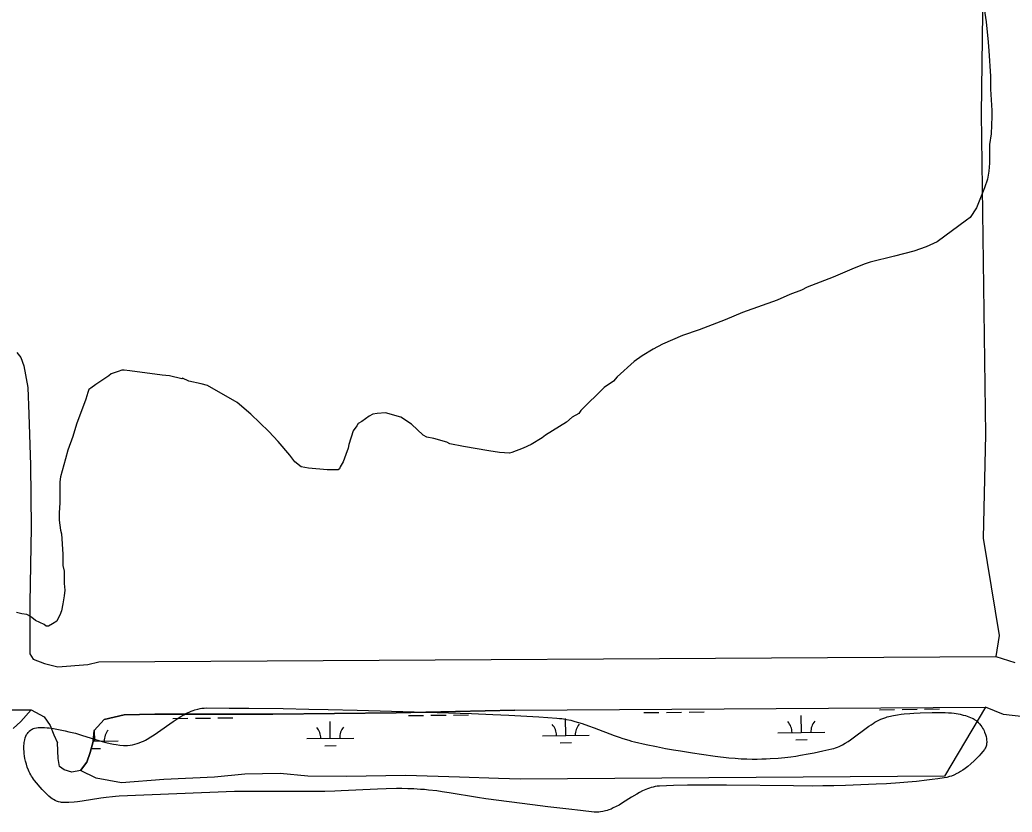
# Model space of a CAD drawing. Extents: x 3715084 to 3753216, y 488173 to 513963.
# Drawn here: x 3742980 to 3745094, y 495449 to 497137 of the extents above; entities that cross this region are included whole.
import ezdxf

# ---------------------------------------------------------------- set-up
doc = ezdxf.new("R2010")
doc.units = 0
for name, color, linetype in [('V-SITE-VEGE', 7, 'Continuous'), ('V-TOPO-SHOR', 7, 'Continuous'), ('V-WETL-SWMP', 7, 'Continuous')]:
    doc.layers.add(name, color=color, linetype=linetype)

msp = doc.modelspace()

# ---------------------------------------------------------------- linework, layer by layer
at = {"layer": 'V-SITE-VEGE'}
for points in [[(3745027.6, 497203.1), (3745038.3, 497132.5), (3745042.9, 497089.5), (3745044.5, 497071), (3745047.5, 497017.3), (3745047.5, 496989.7), (3745050.6, 496943.6), (3745050.6, 496931.3), (3745049.1, 496894.4), (3745046, 496871.4), (3745046, 496831.5), (3745044.5, 496814.6), (3745041.4, 496797.7), (3745035.2, 496779.3), (3745018.3, 496736.3), (3745004.5, 496716.3), (3744996.9, 496710.2), (3744933.9, 496664.1), (3744910.9, 496653.4), (3744884.7, 496644.1), (3744843.3, 496633.4), (3744791.1, 496621.1), (3744778.8, 496616.5), (3744752.7, 496605.7), (3744712.8, 496588.9), (3744657.5, 496567.4), (3744645.2, 496561.2), (3744620.6, 496552), (3744593, 496539.7), (3744519.3, 496513.6), (3744482.4, 496498.3), (3744427.1, 496476.8), (3744391.8, 496464.5), (3744348.8, 496446), (3744328.8, 496435.3), (3744305.8, 496421.5), (3744288.9, 496409.2), (3744252.1, 496376.9), (3744244.4, 496367.7), (3744224.4, 496353.9), (3744175.3, 496304.8), (3744170.7, 496298.6), (3744156.8, 496290.9), (3744144.6, 496280.2), (3744100, 496252.5), (3744092.3, 496246.4), (3744069.3, 496232.6), (3744052.4, 496224.9), (3744027.8, 496215.7), (3744023.2, 496214.2), (3744001.7, 496215.7), (3743978.7, 496218.8), (3743925, 496228), (3743895.8, 496234.1), (3743889.6, 496237.2), (3743862, 496244.9), (3743846.6, 496247.9), (3743839, 496252.5), (3743814.4, 496275.6), (3743791.4, 496290.9), (3743759.1, 496300.2), (3743740.7, 496298.6), (3743731.5, 496297.1), (3743723.8, 496292.5), (3743708.4, 496281.7), (3743700.8, 496277.1), (3743697.7, 496272.5), (3743690, 496261.8), (3743680.8, 496232.6), (3743679.2, 496224.9), (3743674.6, 496211.1), (3743668.5, 496195.7), (3743662.4, 496185), (3743660.8, 496180.4), (3743657.8, 496178.8), (3743634.7, 496178.8), (3743594.8, 496181.9), (3743579.4, 496185), (3743565.6, 496195.7), (3743554.9, 496209.5)], [(3743554.9, 496209.5), (3743530.3, 496238.7), (3743510.3, 496260.2), (3743471.9, 496297.1), (3743442.8, 496321.7), (3743379.8, 496358.5), (3743366, 496361.6), (3743339.9, 496367.7), (3743326.1, 496373.9), (3743324.5, 496372.3), (3743298.4, 496378.5), (3743283.1, 496380), (3743213.9, 496389.2), (3743201.7, 496390.8), (3743197.1, 496390.8), (3743189.4, 496387.7), (3743174, 496383.1), (3743169.4, 496378.5), (3743141.8, 496360), (3743131, 496352.4), (3743126.4, 496349.3), (3743124.9, 496343.2), (3743120.3, 496329.3), (3743100.3, 496275.6), (3743092.6, 496249.5), (3743081.9, 496220.3), (3743077.3, 496201.9), (3743066.5, 496163.5), (3743065, 496152.7), (3743065, 496108.2), (3743063.4, 496086.7), (3743063.4, 496071.3), (3743066.5, 496049.8), (3743068.1, 496042.2), (3743071.1, 495999.2), (3743071.1, 495974.6), (3743074.2, 495962.3), (3743074.2, 495936.2), (3743075.7, 495922.4), (3743074.2, 495910.1), (3743071.1, 495893.2), (3743068.1, 495877.9), (3743065, 495868.6), (3743061.9, 495864), (3743058.8, 495856.4), (3743049.6, 495850.2), (3743040.4, 495845.6), (3743035.8, 495845.6), (3743031.2, 495848.7), (3743012.8, 495857.9), (3743005.1, 495864), (3743003.6, 495865.6), (3742994.3, 495870.2), (3742983.6, 495871.7), (3742972.8, 495874.8)], [(3743203.4, 495591.2), (3743209.1, 495591.3), (3743214.5, 495591.8), (3743219.7, 495592.7), (3743224.7, 495593.9), (3743229.6, 495595.4), (3743234.2, 495597), (3743238.7, 495598.9), (3743243, 495600.8), (3743247.2, 495602.9), (3743251.2, 495605.1), (3743258.9, 495609.6), (3743266.1, 495614.2), (3743272.9, 495618.7), (3743306.3, 495642.5), (3743314.9, 495648.2), (3743322.5, 495653), (3743329.2, 495656.8), (3743335.1, 495659.9), (3743340.3, 495662.4), (3743344.9, 495664.4), (3743348.9, 495665.9), (3743352.5, 495667.1), (3743358.8, 495668.9), (3743363.6, 495670), (3743367.2, 495670.6), (3743372.7, 495671.1), (3743378.3, 495671.3), (3743425.9, 495671.1), (3743467.7, 495670.8), (3743540.7, 495669.9), (3743595.5, 495668.9), (3743636.6, 495668), (3743698.3, 495666.5), (3743941.9, 495659.3), (3743987.4, 495657.6), (3744021.5, 495656.1), (3744047.1, 495654.8), (3744085.5, 495652.5), (3744104.7, 495651.1), (3744123.8, 495649.6), (3744129.2, 495649.1), (3744134.4, 495648.5), (3744144.3, 495646.8), (3744153.6, 495644.9), (3744162.2, 495642.7), (3744170.2, 495640.4), (3744177.6, 495638.1), (3744191.6, 495633.4), (3744203.7, 495628.9), (3744246.1, 495612.6), (3744256.8, 495608.8), (3744264.8, 495606.1), (3744277, 495602.4), (3744283.2, 495600.7), (3744289.4, 495599.2), (3744314.4, 495593.6), (3744336.3, 495589), (3744355.6, 495585.2), (3744372.4, 495582.1), (3744387.1, 495579.6), (3744413, 495575.4), (3744432.3, 495572.5), (3744461.4, 495568.7), (3744490.5, 495565.3), (3744504.1, 495564), (3744516.9, 495563.1), (3744528.9, 495562.6), (3744540.1, 495562.4), (3744550.7, 495562.4), (3744560.7, 495562.6), (3744570, 495562.9), (3744578.7, 495563.4), (3744595.2, 495564.5), (3744609.5, 495565.9), (3744622.1, 495567.4), (3744633.1, 495568.9), (3744642.7, 495570.4), (3744659.4, 495573.2), (3744672, 495575.6), (3744690.8, 495579.6), (3744709.5, 495584), (3744713.8, 495585.2), (3744717.8, 495586.5), (3744721.6, 495588), (3744725.3, 495589.5), (3744732.2, 495592.8), (3744738.5, 495596.3), (3744744.3, 495599.9), (3744749.6, 495603.4), (3744788.4, 495632.2), (3744793.3, 495635.6), (3744797.7, 495638.4), (3744801.6, 495640.8), (3744808.6, 495644.6), (3744814, 495647.2), (3744818.1, 495648.9), (3744824.5, 495651.2), (3744827.7, 495652.2), (3744831, 495653), (3744841, 495655.2)], [(3744923.2, 495661.5), (3744933.8, 495661.7), (3744943.2, 495661.7), (3744951.4, 495661.5), (3744958.5, 495661.1), (3744964.8, 495660.6), (3744970.2, 495659.9), (3744975, 495659.3), (3744983.4, 495657.7), (3744989.7, 495656.2), (3744994.4, 495654.9), (3745001.5, 495652.5), (3745008.5, 495649.7), (3745010.7, 495648.7), (3745012.8, 495647.5), (3745014.8, 495646.3), (3745018.5, 495643.5), (3745021.7, 495640.5), (3745024.6, 495637.3), (3745027.1, 495634.2), (3745029.3, 495631.1), (3745031.1, 495628.1), (3745032.8, 495625.1), (3745034.2, 495622.3), (3745035.3, 495619.6), (3745037.2, 495614.5), (3745038.4, 495610.1), (3745039.2, 495606.2), (3745039.6, 495602.9), (3745039.7, 495600), (3745039.7, 495597.6), (3745039.6, 495595.5), (3745039, 495592), (3745038.3, 495589.6), (3745037.7, 495587.8), (3745036.5, 495585.3), (3745035, 495583), (3745031.2, 495578.3), (3745027.4, 495573.8), (3745023.7, 495569.5), (3745020, 495565.5), (3745012.8, 495558.4), (3745005.9, 495552), (3744999.6, 495546.8), (3744993.8, 495542.4), (3744988.6, 495538.8), (3744983.9, 495535.8), (3744979.8, 495533.4), (3744976.1, 495531.4), (3744969.5, 495528.3), (3744964.5, 495526.3), (3744960.6, 495525), (3744954.9, 495523.4), (3744949, 495522.2), (3744935.9, 495520.2), (3744923.5, 495518.5), (3744912, 495517.1), (3744890.4, 495514.7), (3744871.5, 495513), (3744854.9, 495511.7), (3744825.9, 495509.8), (3744804.2, 495508.7), (3744771.5, 495507.4), (3744738.8, 495506.2), (3744714.1, 495505.5), (3744690.8, 495505.2), (3744669.1, 495505), (3744628.2, 495505.1), (3744485.1, 495507), (3744449.4, 495507.1), (3744422.6, 495507), (3744402.5, 495506.7), (3744372.4, 495505.9), (3744357.4, 495505.4), (3744342.4, 495504.7), (3744337.7, 495504.3), (3744333.3, 495503.6), (3744329, 495502.7), (3744324.9, 495501.6), (3744321, 495500.4), (3744317.2, 495499), (3744313.6, 495497.5), (3744306.6, 495494.4), (3744300.2, 495491), (3744294.2, 495487.6), (3744283, 495480.9), (3744263.6, 495468.8), (3744256.3, 495464.5), (3744249.9, 495461), (3744244.2, 495458.2), (3744239.3, 495456), (3744234.9, 495454.3), (3744231, 495452.9), (3744227.6, 495451.9), (3744221.6, 495450.5), (3744217.1, 495449.8), (3744213.6, 495449.5), (3744208.4, 495449.3), (3744203.1, 495449.6), (3744174.3, 495452.6), (3744149.1, 495455.3)], [(3744841, 495655.2), (3744849.7, 495656.7), (3744857.4, 495657.7), (3744864.1, 495658.5), (3744875.8, 495659.5), (3744884.6, 495660.1), (3744897.8, 495660.7), (3744923.2, 495661.5)], [(3744149.1, 495455.3), (3744104.9, 495460.6), (3744071.7, 495464.7), (3744022, 495471.3), (3743972.4, 495478), (3743955, 495480.6), (3743894.4, 495490.5), (3743879.2, 495492.8), (3743867.8, 495494.4), (3743850.6, 495496.4), (3743842, 495497.2), (3743833.4, 495497.9), (3743819.4, 495498.7), (3743806.2, 495499.2), (3743793.8, 495499.4), (3743782.3, 495499.4), (3743760.5, 495499), (3743741.5, 495498.3), (3743664.6, 495494.4), (3743650.6, 495493.8), (3743629.6, 495493.2), (3743608.5, 495493), (3743436.9, 495493.5), (3743191.3, 495483.2), (3743183.8, 495482.8), (3743176.9, 495482.2), (3743163.8, 495480.7), (3743152.4, 495479.1), (3743112.6, 495472.9), (3743102.7, 495471.6), (3743095.2, 495470.8), (3743084.1, 495470), (3743078.5, 495469.8), (3743072.9, 495469.7), (3743070.5, 495469.7), (3743068.2, 495470), (3743066, 495470.3), (3743061.9, 495471.3), (3743058.1, 495472.7), (3743054.7, 495474.3), (3743051.5, 495476), (3743048.6, 495477.9), (3743046, 495479.8), (3743041.1, 495483.7), (3743037, 495487.4), (3743033.5, 495490.9), (3743027.6, 495497.4), (3743010.9, 495517), (3743008.6, 495519.8), (3743006.5, 495522.8), (3743004.6, 495525.8), (3743002.8, 495528.9), (3743001.1, 495532.1), (3742999.5, 495535.3), (3742998.1, 495538.6), (3742995.6, 495545.1), (3742993.6, 495551.4), (3742991.9, 495557.6), (3742990.6, 495563.4), (3742989.7, 495568.9), (3742989, 495574), (3742988.6, 495578.8), (3742988.4, 495583.2), (3742988.3, 495587.3), (3742988.4, 495591), (3742988.7, 495594.4), (3742989.1, 495597.6), (3742990.1, 495603), (3742991.3, 495607.7), (3742992.7, 495611.4), (3742994.2, 495614.5), (3742995.7, 495617), (3742997.1, 495619), (3742998.5, 495620.6), (3742999.8, 495622), (3743002.2, 495624), (3743004.2, 495625.3), (3743005.9, 495626.2), (3743008.4, 495627.2), (3743011.2, 495628), (3743015.2, 495628.8), (3743018.9, 495629.3), (3743022.5, 495629.6), (3743025.8, 495629.7), (3743032.1, 495629.6), (3743037.7, 495629.2), (3743042.5, 495628.6), (3743051.1, 495627.3), (3743076.3, 495622.3), (3743084.1, 495620.7), (3743091.4, 495619), (3743098.2, 495617.2), (3743111.1, 495613.5), (3743150.4, 495601.5), (3743163, 495598), (3743172.4, 495595.7), (3743179.4, 495594.3), (3743184.7, 495593.3), (3743192.6, 495592.2), (3743200.5, 495591.4), (3743203.4, 495591.2)]]:
    msp.add_lwpolyline(points, dxfattribs=at)
at = {"layer": 'V-TOPO-SHOR'}
msp.add_line((3744034.4, 495666.4), (3745036.9, 495673.1), dxfattribs=at)
for points in [[(3744936.2, 497995), (3745018, 497980.6), (3745022.8, 497951.7), (3745022.8, 497884.4), (3745037.2, 497639.1), (3745022.8, 497360.1), (3745032.4, 497259.1), (3745027.6, 496936.8), (3745037.2, 496253.9), (3745032.4, 496032.6), (3745066.1, 495825.8), (3745059.1, 495780.8)], [(3742973.5, 496428.2), (3742982, 496418.1), (3742988.2, 496400.3), (3742996.8, 496353.7), (3742999.1, 496297), (3743002.3, 496188.3), (3743003.9, 496055.6), (3743000.9, 495894.9), (3743001, 495786.9), (3743008, 495775.3), (3743032, 495766), (3743060.8, 495759), (3743124.4, 495763.7), (3743147.9, 495769.5)], [(3743147.9, 495769.5), (3745059.1, 495780.8)], [(3745059.1, 495780.8), (3745099.8, 495768.1)], [(3745119, 495652.6), (3745075.7, 495657.4), (3745036.9, 495673.1)], [(3742916.8, 495657.1), (3742957.6, 495667.3), (3743003.5, 495667.3)], [(3743003.5, 495667.3), (3743031.5, 495652.1), (3743044.3, 495634.2), (3743051.9, 495613.8), (3743059.7, 495596.7)], [(3744034.4, 495666.4), (3743781.3, 495660.8), (3743518.9, 495658.3), (3743267.3, 495658.2), (3743202.1, 495656.6), (3743159.4, 495646.5), (3743137.7, 495623.2), (3743136.2, 495599.9), (3743129.2, 495576.6), (3743122.2, 495555.6), (3743109, 495537.8)], [(3743109, 495537.8), (3743090.4, 495534.7), (3743074.1, 495539.3), (3743064, 495546.3), (3743061.6, 495563.4), (3743059.7, 495596.7)]]:
    msp.add_lwpolyline(points, dxfattribs=at)
at = {"layer": 'V-WETL-SWMP'}
for p, q in [((3743401.8, 495650), (3743433.8, 495650.4)), ((3743807.7, 495655), (3743839.7, 495655.4)), ((3743855.7, 495655.6), (3743887.7, 495656)), ((3743903.6, 495656.2), (3743935.6, 495656.6)), ((3744309.5, 495661.3), (3744341.5, 495661.7)), ((3744357.5, 495661.9), (3744389.5, 495662.3)), ((3744405.5, 495662.5), (3744437.5, 495662.9)), ((3744644.9, 495619.1), (3744644.5, 495655.1)), ((3744811.4, 495667.6), (3744843.4, 495668)), ((3744859.4, 495668.2), (3744891.4, 495668.6)), ((3744907.4, 495668.8), (3744939.4, 495669.2)), ((3743305.8, 495648.8), (3743337.8, 495649.2)), ((3743353.8, 495649.4), (3743385.8, 495649.8)), ((3743641.2, 495606.5), (3743640.7, 495642.5)), ((3744143.1, 495612.8), (3744142.6, 495648.8)), ((3743139.3, 495600.2), (3743139, 495624.6)), ((3744093.1, 495612.2), (3744193, 495613.4)), ((3744594.9, 495618.4), (3744694.9, 495619.7)), ((3743136.2, 495600.2), (3743189.3, 495600.9)), ((3743591.2, 495605.9), (3743691.2, 495607.1)), ((3743629.4, 495590.9), (3743653.4, 495591.2)), ((3744131.2, 495597.2), (3744155.2, 495597.5)), ((3744633.1, 495603.5), (3744657.1, 495603.8)), ((3743131.6, 495584.7), (3743151.5, 495585))]:
    msp.add_line(p, q, dxfattribs=at)
msp.add_lwpolyline([(3744034.4, 495666.4), (3745036.9, 495673.1), (3744949.5, 495525.9), (3744046.1, 495519.6), (3743999.5, 495521.2), (3743916.5, 495523.5), (3743802.3, 495527.3), (3743675, 495524.9), (3743593.5, 495525.6), (3743534.5, 495531.8), (3743459.2, 495530.2), (3743394.7, 495524), (3743286.8, 495518.5), (3743196, 495511.4), (3743142.4, 495521.5), (3743109, 495537.8), (3743122.2, 495555.6), (3743129.2, 495576.6), (3743136.2, 495599.9), (3743137.7, 495623.2), (3743159.4, 495646.5), (3743202.1, 495656.6), (3743267.3, 495658.2), (3743518.9, 495658.3), (3743781.3, 495660.8)], close=True, dxfattribs=at)
msp.add_lwpolyline([(3742957.6, 495667.3), (3743003.5, 495667.3), (3742981.5, 495642.5), (3742965.2, 495627.8)], dxfattribs=at)
for centre, start, end in [((3743585.9, 495606.3), 359.9442, 41.4878), ((3743696.4, 495607.7), 139.9442, 181.4878), ((3744087.8, 495612.6), 359.9442, 41.4878), ((3744198.3, 495613.9), 139.9442, 181.4878), ((3744589.7, 495618.8), 359.9442, 41.4878), ((3744700.2, 495620.2), 139.9442, 181.4878), ((3743194.6, 495601.4), 139.9442, 181.4878)]:
    msp.add_arc(centre, 35.2, start, end, dxfattribs=at)

doc.saveas('drawing.dxf')
